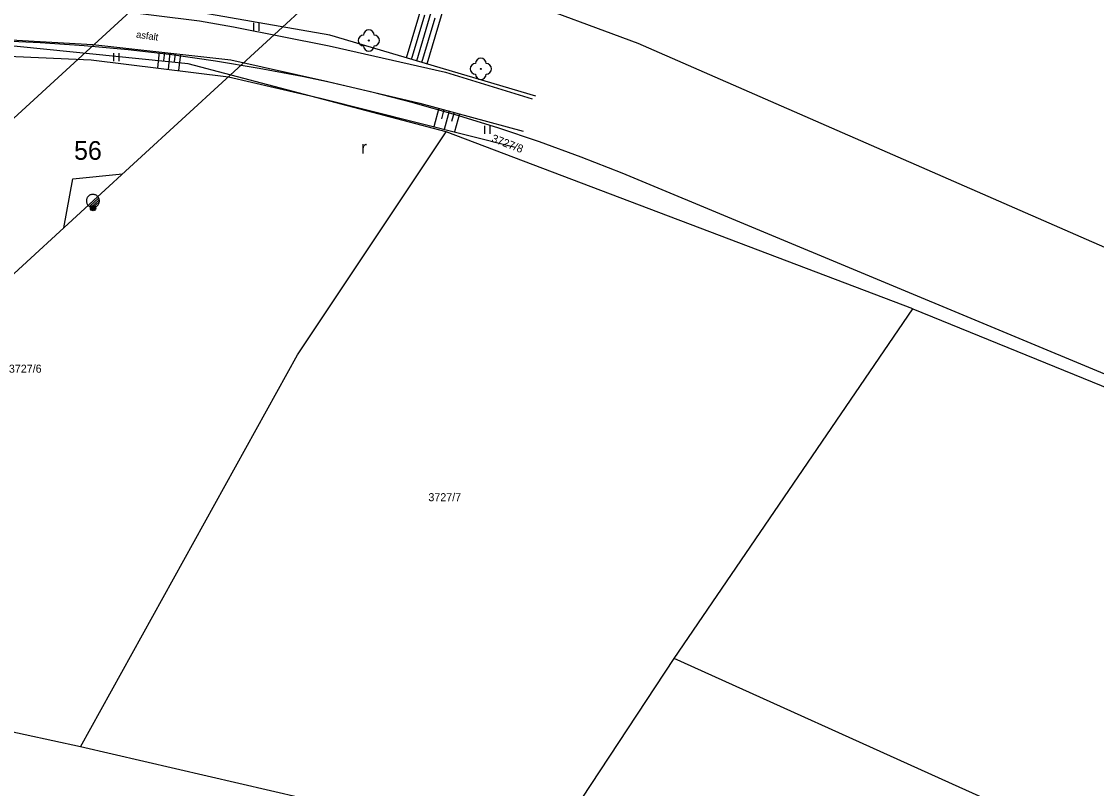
# Model space of a CAD drawing. Extents: x -540150 to -533593, y -1185082 to -1180066.
# Drawn here: x -536567.8 to -536467, y -1182771.9 to -1182700.1 of the extents above; entities that cross this region are included whole.
import ezdxf

# ---------------------------------------------------------------- set-up
doc = ezdxf.new("R2010")
doc.units = 0
for name, color, linetype in [('KN_HRAN_PARCEL', 7, 'Continuous'), ('KN_PARC_Č', 7, 'Continuous'), ('Vrstva 1', 7, 'Continuous'), ('Vrstva 11', 7, 'Continuous'), ('Vrstva 13', 7, 'Continuous'), ('Vrstva 14', 7, 'Continuous'), ('Vrstva 15', 7, 'Continuous'), ('Vrstva 18', 7, 'Continuous'), ('Vrstva 2', 7, 'Continuous'), ('Vrstva 22', 7, 'Continuous'), ('Vrstva 23', 7, 'Continuous'), ('Vrstva 25', 7, 'Continuous'), ('Vrstva 36', 7, 'Continuous'), ('Vrstva 40', 7, 'Continuous')]:
    doc.layers.add(name, color=color, linetype=linetype)

# ---------------------------------------------------------------- blocks, each defined once
blk = doc.blocks.new('VN860')
at = {"layer": 'Vrstva 15'}
for points in [[(-3.74, 0), (0.01, 2.82)], [(0.01, 2.82), (3.76, 0)]]:
    blk.add_lwpolyline(points, dxfattribs=at)
blk = doc.blocks.new('VN440')
at = {"layer": 'Vrstva 2'}
for points in [[(1.22, 0), (1.21, 0.13), (1.19, 0.25), (1.16, 0.38), (1.11, 0.5), (1.05, 0.61), (0.98, 0.72), (0.9, 0.82), (0.81, 0.91), (0.71, 0.99), (0.6, 1.06), (0.49, 1.12), (0.37, 1.16), (0.25, 1.2), (0.12, 1.22), (-0.01, 1.22), (-0.14, 1.22), (-0.26, 1.2), (-0.39, 1.16), (-0.51, 1.12), (-0.62, 1.06), (-0.73, 0.99), (-0.83, 0.91), (-0.92, 0.82), (-1, 0.72), (-1.07, 0.61), (-1.13, 0.5), (-1.18, 0.38), (-1.21, 0.25), (-1.23, 0.13), (-1.24, 0), (-1.23, -0.13), (-1.21, -0.26), (-1.18, -0.38), (-1.13, -0.5), (-1.07, -0.62), (-1, -0.73), (-0.92, -0.83), (-0.83, -0.92), (-0.73, -1), (-0.62, -1.07), (-0.51, -1.13), (-0.39, -1.17), (-0.26, -1.2), (-0.14, -1.23), (-0.01, -1.23), (0.12, -1.23), (0.25, -1.2), (0.37, -1.17), (0.49, -1.13), (0.6, -1.07), (0.71, -1), (0.81, -0.92), (0.9, -0.83), (0.98, -0.73), (1.05, -0.62), (1.11, -0.5), (1.16, -0.38), (1.19, -0.26), (1.21, -0.13), (1.22, 0)], [(-1.24, 0), (1.22, 0)], [(-1.18, -0.34), (1.1, -0.34)], [(-1.01, -0.63), (0.97, -0.63)], [(-0.74, -0.92), (0.68, -0.92)]]:
    blk.add_lwpolyline(points, dxfattribs=at)

msp = doc.modelspace()

# ---------------------------------------------------------------- linework, layer by layer
at = {"layer": 'KN_HRAN_PARCEL'}
for p, q in [((-536509.99, -1182702.14), (-536528.75, -1182695.17)), ((-536552.17, -1182704.03), (-536574.34, -1182701.79)), ((-536566.07, -1182702.06), (-536570.2, -1182701.87)), ((-536561.94, -1182702.34), (-536566.07, -1182702.06)), ((-536431.82, -1182736.29), (-536509.99, -1182702.14)), ((-536557.82, -1182702.72), (-536561.94, -1182702.34)), ((-536553.72, -1182703.2), (-536557.82, -1182702.72)), ((-536549.62, -1182703.78), (-536553.72, -1182703.2)), ((-536528, -1182710.41), (-536552.17, -1182704.03)), ((-536545.54, -1182704.46), (-536549.62, -1182703.78)), ((-536541.48, -1182705.23), (-536545.54, -1182704.46)), ((-536539.12, -1182705.73), (-536541.48, -1182705.23)), ((-536535.09, -1182706.66), (-536539.12, -1182705.73)), ((-536531.09, -1182707.69), (-536535.09, -1182706.66)), ((-536527.11, -1182708.82), (-536531.09, -1182707.69)), ((-536523.15, -1182710.04), (-536527.11, -1182708.82)), ((-536519.23, -1182711.36), (-536523.15, -1182710.04)), ((-536541.93, -1182731.32), (-536528, -1182710.41)), ((-536484.23, -1182726.98), (-536528, -1182710.41)), ((-536515.34, -1182712.77), (-536519.23, -1182711.36)), ((-536511.49, -1182714.27), (-536515.34, -1182712.77)), ((-536391.87, -1182764.09), (-536511.49, -1182714.27)), ((-536506.62, -1182759.75), (-536484.23, -1182726.98)), ((-536484.23, -1182726.98), (-536460.02, -1182736.88)), ((-536562.29, -1182768.05), (-536541.93, -1182731.32)), ((-536562.29, -1182768.05), (-536607.01, -1182758.26)), ((-536518.7, -1182778.09), (-536506.62, -1182759.75)), ((-536479.89, -1182771.81), (-536506.62, -1182759.75)), ((-536518.7, -1182778.09), (-536562.29, -1182768.05)), ((-536454.68, -1182783.18), (-536479.89, -1182771.81))]:
    msp.add_line(p, q, dxfattribs=at)
at = {"layer": 'Vrstva 1'}
for points in [[(-535558.37, -1181516.47), (-535557.88, -1181544.08), (-535587.84, -1181626.35), (-535619.52, -1181709.12), (-535651.77, -1181794.03), (-535681.12, -1181869.54), (-535710.09, -1181945.05), (-535783.95, -1182011.48), (-535866.19, -1182086.36), (-535938.34, -1182149.87), (-536013.11, -1182218.39), (-536091.77, -1182289.3), (-536171.39, -1182361.64), (-536250.64, -1182434.05), (-536331.09, -1182507.05), (-536410.34, -1182579.17), (-536496.48, -1182657.64), (-536561.1, -1182716.88), (-536627.07, -1182777.54), (-536686.64, -1182832.24), (-536719.16, -1182861.03)], [(-536724.61, -1182852.19), (-536703.66, -1182833.51), (-536633.88, -1182769.11), (-536571.57, -1182711.89), (-536501.95, -1182648.08), (-536416.77, -1182570.73), (-536337.15, -1182498.55), (-536257.75, -1182426.43), (-536177.6, -1182353.5), (-536097.51, -1182281.3)]]:
    msp.add_lwpolyline(points, dxfattribs=at)
at = {"layer": 'Vrstva 11'}
for points in [[(-536597.17, -1182698.8), (-536587.96, -1182698.25), (-536578.08, -1182698.14), (-536570.81, -1182698.44), (-536559.67, -1182698.95), (-536551.12, -1182700.02), (-536547.94, -1182700.56), (-536538.95, -1182702.35), (-536528.07, -1182704.82), (-536519.94, -1182707.33)], [(-536571.03, -1182701.67), (-536561.11, -1182702.22), (-536548.17, -1182703.66), (-536539.1, -1182705.7), (-536530.46, -1182707.71), (-536520.79, -1182710.36)]]:
    msp.add_lwpolyline(points, dxfattribs=at)
at = {"layer": 'Vrstva 14'}
msp.add_lwpolyline([(-536519.58, -1182707.07), (-536538.9, -1182701.34), (-536555.55, -1182698.44), (-536572.18, -1182696.76), (-536583.57, -1182696.38), (-536589.29, -1182696.81)], dxfattribs=at)
at = {"layer": 'Vrstva 15'}
for p, q in [((-536531.71, -1182703.47), (-536529.22, -1182695.09)), ((-536530.75, -1182703.76), (-536528.27, -1182695.4)), ((-536529.79, -1182704.04), (-536527.32, -1182695.7)), ((-536531.23, -1182703.62), (-536529.99, -1182699.44)), ((-536530.27, -1182703.9), (-536529.03, -1182699.73)), ((-536554.9, -1182702.91), (-536555.06, -1182704.42)), ((-536554.4, -1182702.97), (-536554.48, -1182703.73)), ((-536553.9, -1182703.02), (-536554.07, -1182704.55)), ((-536553.41, -1182703.08), (-536553.49, -1182703.84)), ((-536552.91, -1182703.13), (-536553.08, -1182704.67)), ((-536528.69, -1182708.2), (-536529.16, -1182709.93)), ((-536528.21, -1182708.33), (-536528.44, -1182709.19)), ((-536527.72, -1182708.46), (-536528.19, -1182710.18)), ((-536527.24, -1182708.59), (-536527.48, -1182709.45)), ((-536526.76, -1182708.73), (-536527.22, -1182710.42))]:
    msp.add_line(p, q, dxfattribs=at)
at = {"layer": 'Vrstva 22'}
for centre in [(-536535.24, -1182701.85), (-536524.75, -1182704.51)]:
    msp.add_circle(centre, 0.05, dxfattribs=at)
for centre, start, end in [((-536535.24, -1182701.35), 0, 180), ((-536535.74, -1182701.85), 90, 270), ((-536534.74, -1182701.85), 270, 90), ((-536535.24, -1182702.35), 180, 0), ((-536525.25, -1182704.51), 90, 270), ((-536524.75, -1182704.01), 0, 180), ((-536524.25, -1182704.51), 270, 90), ((-536524.75, -1182705.01), 180, 0)]:
    msp.add_arc(centre, 0.5, start, end, dxfattribs=at)
at = {"layer": 'Vrstva 23'}
msp.add_lwpolyline([(-536596.52, -1182704.1), (-536587.89, -1182703.62), (-536579.08, -1182703.38), (-536571.18, -1182703.24), (-536561.27, -1182703.65), (-536548.4, -1182705.25), (-536539.79, -1182707.25), (-536521.52, -1182711.86)], dxfattribs=at)
at = {"layer": 'Vrstva 25'}
for radius in [0.25, 0.2, 0.15, 0.1, 0.05]:
    msp.add_circle((-536561.1, -1182717.56), radius, dxfattribs=at)
at = {"layer": 'Vrstva 36'}
for p, q in [((-536546.02, -1182700.96), (-536546.02, -1182700.21)), ((-536545.52, -1182700.96), (-536545.52, -1182700.21)), ((-536559.16, -1182703.79), (-536559.16, -1182703.04)), ((-536558.66, -1182703.79), (-536558.66, -1182703.04)), ((-536524.37, -1182710.61), (-536524.37, -1182709.86)), ((-536523.87, -1182710.61), (-536523.87, -1182709.86))]:
    msp.add_line(p, q, dxfattribs=at)

# ---------------------------------------------------------------- block references
at = {"layer": 'Vrstva 13', "xscale": 0.5000000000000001, "yscale": 0.5, "rotation": 42.312650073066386}
msp.add_blockref('VN440', (-536561.11, -1182716.88), dxfattribs=at)
at = {"layer": 'Vrstva 18', "rotation": 42.64404726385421}
msp.add_blockref('VN860', (-536561.1, -1182716.88), dxfattribs=at)

# ---------------------------------------------------------------- texts
at = {"layer": 'KN_PARC_Č'}
msp.add_text('3727/8', height=0.75, rotation=339, dxfattribs=at).set_placement((-536523.81, -1182711.31))
for s, p in [('3727/6', (-536568.99, -1182732.98)), ('3727/7', (-536529.66, -1182745.02))]:
    msp.add_text(s, height=0.75, dxfattribs=at).set_placement(p)
at = {"layer": 'Vrstva 14'}
msp.add_text('56', height=1.75, dxfattribs=at).set_placement((-536562.88, -1182713.03))
at = {"layer": 'Vrstva 36'}
msp.add_text('r', height=1.2, dxfattribs=at).set_placement((-536535.97, -1182712.47))
at = {"layer": 'Vrstva 40'}
msp.add_text('asfalt', height=0.65, rotation=351.9514, dxfattribs=at).set_placement((-536557.09, -1182701.58))

doc.saveas('drawing.dxf')
